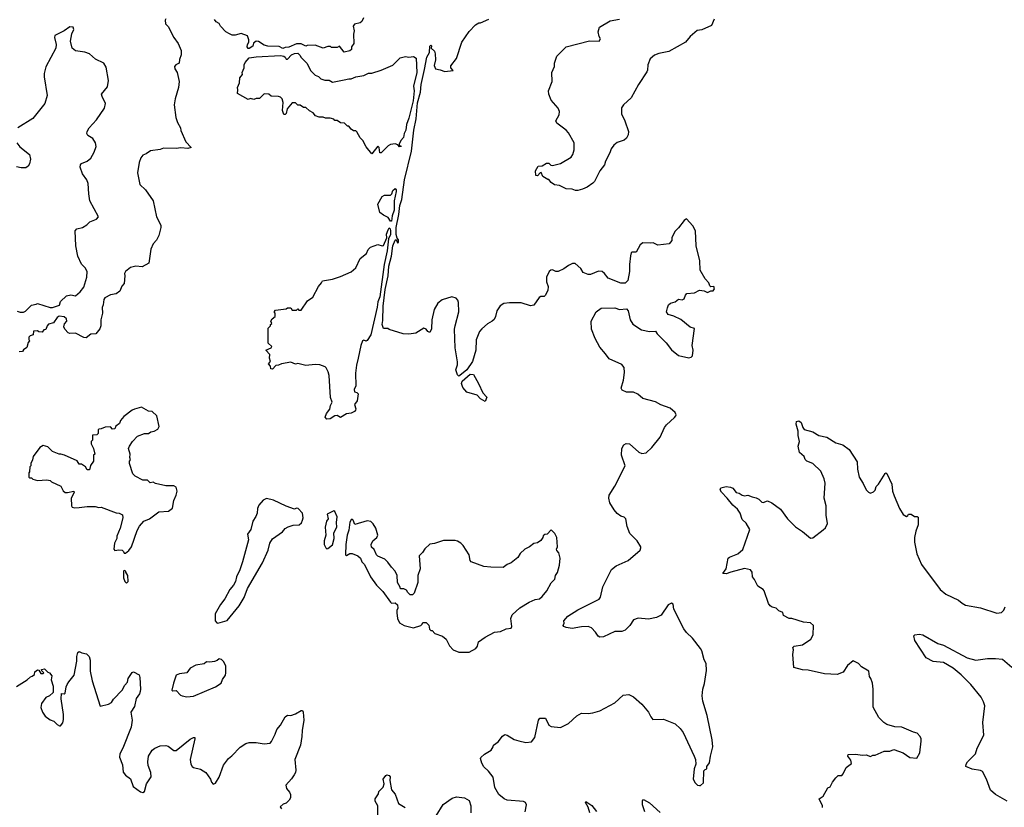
# Model space of a CAD drawing. Extents: x 2293139 to 2515392, y 824115 to 1006937.
# Tile 307 of 417: x 2405362 to 2413870, y 958843 to 965650. Entities that reach past the tile are written whole.
import ezdxf

# ---------------------------------------------------------------- set-up
doc = ezdxf.new("R2010")
doc.units = 0

msp = doc.modelspace()

# ---------------------------------------------------------------- linework, layer by layer
at = {"layer": '0CON10XD'}
for points in [[(2406625, 965657.5), (2406617.5, 965645), (2406622.5, 965615), (2406645, 965590), (2406693.3, 965495), (2406732.5, 965445), (2406757, 965383), (2406757.5, 965345), (2406743.3, 965305), (2406740, 965275), (2406710.9, 965259.1), (2406700, 965245), (2406702.5, 965225), (2406722, 965195), (2406740.8, 965115), (2406734.3, 965065), (2406704.3, 964965), (2406695.8, 964915), (2406710, 964805), (2406725, 964762.5), (2406750, 964715), (2406753.6, 964693.6), (2406796.7, 964595), (2406842.5, 964545), (2406815, 964536), (2406755, 964543.3), (2406715, 964536.7), (2406605, 964540), (2406575, 964527.5), (2406493, 964517), (2406455, 964490), (2406425, 964480), (2406407.5, 964455), (2406393, 964417), (2406379.5, 964325), (2406401.1, 964225), (2406448.2, 964178.2), (2406514.2, 964085), (2406543.3, 963945), (2406580.8, 963875), (2406582, 963855), (2406564.2, 963785), (2406544.2, 963745), (2406515, 963713.8), (2406494.5, 963665.5), (2406477.5, 963545), (2406420, 963515), (2406365, 963521.1), (2406320.4, 963509.6), (2406275.8, 963475), (2406267.5, 963455), (2406268.8, 963435), (2406265, 963370), (2406243.9, 963346.1), (2406227.5, 963305), (2406195, 963280), (2406145, 963271.2), (2406098.8, 963245), (2406087.8, 963232.2), (2406083.1, 963186.9), (2406073.9, 963163.9), (2406076.7, 963115), (2406062, 963055), (2406064, 963005), (2406055, 962977.5), (2406020, 962935), (2405975, 962933.3), (2405935, 962901.2), (2405915, 962902.5), (2405845, 962941.4), (2405795, 962939.2), (2405781.2, 962945), (2405752.5, 962975), (2405742.5, 962995), (2405749.3, 963020.7), (2405770, 963045), (2405766.7, 963065), (2405745, 963083.3), (2405703.6, 963086.4), (2405685, 963077.5), (2405655, 963030), (2405611.7, 963018.3), (2405600, 963005), (2405588.3, 962971.7), (2405571.7, 962968.3), (2405555, 962950), (2405528.3, 962951.7), (2405515, 962960), (2405481.7, 962958.3), (2405477.5, 962925), (2405451.7, 962918.3), (2405440, 962905), (2405440, 962885), (2405447.5, 962875), (2405435, 962860), (2405423.6, 962816.4), (2405393.3, 962796.7), (2405385, 962783.3), (2405358.3, 962778.3)], [(2408332.5, 965665), (2408317.5, 965635), (2408305, 965623.3), (2408255, 965610), (2408242.5, 965595), (2408252.5, 965555), (2408247.5, 965525), (2408250, 965445), (2408230, 965415), (2408228.3, 965391.7), (2408215, 965380), (2408165, 965370), (2408125, 965420), (2408105, 965410), (2408055, 965410), (2408047, 965417), (2408025, 965417.5), (2407985, 965402.5), (2407915, 965430), (2407845, 965427.5), (2407835, 965422.5), (2407795, 965442.5), (2407755, 965440), (2407687, 965413), (2407655, 965410), (2407635, 965400), (2407605, 965417.5), (2407505, 965422.5), (2407475, 965430), (2407425, 965462.5), (2407405, 965463.3), (2407382.9, 965447.1), (2407375, 965420), (2407345, 965400), (2407335, 965400), (2407326.7, 965415), (2407331.2, 965435), (2407342, 965455), (2407342, 965475), (2407330.7, 965510.7), (2407275, 965530), (2407225, 965516.7), (2407197, 965517), (2407175, 965526.7), (2407144.1, 965544.1), (2407097.5, 965595), (2407085, 965617.5), (2407060.7, 965630.7), (2407045, 965652.5)], [(2410105, 963526.7), (2410063.6, 963496.4), (2410015, 963472.5), (2409995, 963472.5), (2409965, 963486.7), (2409950, 963485), (2409937.5, 963475), (2409913.3, 963425), (2409913.3, 963385), (2409927.5, 963345), (2409925, 963310), (2409902.5, 963265), (2409895, 963257.5), (2409865, 963256.7), (2409851.2, 963248.8), (2409805, 963184), (2409775, 963177.5), (2409695, 963202.5), (2409595, 963203.3), (2409545, 963197.5), (2409512.3, 963177.7), (2409483.8, 963135), (2409474.1, 963085.9), (2409460.5, 963059.5), (2409445.8, 963044.2), (2409405, 963021.2), (2409355, 962978.8), (2409335.6, 962954.4), (2409307.3, 962882.7), (2409304.2, 962795), (2409275.5, 962694.5), (2409225.5, 962624.5), (2409165, 962573.8), (2409155, 962570), (2409145, 962580), (2409130, 962625), (2409143.8, 962666.2), (2409145.7, 962694.3), (2409124.4, 962815), (2409120, 962975), (2409125.6, 963005), (2409155.5, 963125), (2409154.2, 963205), (2409148, 963225), (2409133, 963243), (2409095, 963254.3), (2409011.4, 963228.6), (2408975, 963201.2), (2408944.5, 963145), (2408923.1, 963055), (2408920.9, 962979.1), (2408905, 962946.2), (2408887.5, 962955), (2408875, 962976), (2408855, 962984), (2408785, 962941.2), (2408725, 962931.2), (2408675, 962936.2), (2408555, 962972.5), (2408541.7, 962981.7), (2408505, 962980), (2408492.5, 963015), (2408498.9, 963051.1), (2408503.2, 963175), (2408520.6, 963319.4), (2408544.5, 963435), (2408550.7, 963519.3), (2408575.6, 963605), (2408586.9, 963695), (2408605, 963743.3), (2408615, 963750), (2408625, 963722.5), (2408635.6, 963725), (2408635, 963747.5), (2408622.5, 963762.5), (2408614.2, 963794.2), (2408615.7, 963855), (2408638.5, 963965), (2408647.3, 964045), (2408662.9, 964095), (2408686.7, 964265), (2408746.4, 964513.6), (2408767.8, 964695), (2408787.7, 964792.3), (2408798.6, 964931.4), (2408825.3, 965025), (2408831.5, 965088.5), (2408859.3, 965220.7), (2408880, 965325), (2408902.5, 965365), (2408905, 965420), (2408915, 965430), (2408920, 965425), (2408917.5, 965405), (2408945, 965377.5), (2408952, 965355), (2408955.8, 965304.2), (2408943.3, 965255), (2408954.2, 965225), (2408995, 965217.5), (2409035, 965201.9), (2409108.3, 965211.7), (2409087.5, 965235), (2409088.3, 965251.7), (2409137.5, 965315), (2409183.3, 965455), (2409245, 965547.5), (2409300, 965605), (2409328.3, 965621.7), (2409345, 965622.5), (2409415, 965653.3)], [(2410885, 965357.3), (2410846.7, 965343.3), (2410809.1, 965310.9), (2410790.8, 965260.8), (2410787.8, 965215), (2410781.1, 965198.9), (2410709.1, 965090.9), (2410645, 964973.8), (2410580, 964915), (2410562.3, 964887.7), (2410562, 964835), (2410591.4, 964775), (2410622.5, 964685), (2410619.2, 964655), (2410606, 964625), (2410585, 964609.2), (2410525, 964588), (2410495.7, 964564.3), (2410474, 964535), (2410461.2, 964498.8), (2410422.3, 964427.7), (2410413.8, 964395), (2410373.8, 964345), (2410328.3, 964251.7), (2410313.9, 964236.1), (2410265, 964204), (2410225, 964186.7), (2410185, 964173.3), (2410165, 964173.3), (2410135, 964186), (2410085, 964189.2), (2410025, 964216.7), (2409983.9, 964223.9), (2409955, 964242.5), (2409935, 964270), (2409925, 964270), (2409883.6, 964293.6), (2409868.3, 964328.3), (2409860, 964325), (2409835, 964300), (2409823, 964303), (2409820, 964345), (2409842.5, 964385), (2409875, 964386.7), (2409915, 964410), (2409935, 964410), (2409951.7, 964391.7), (2409965, 964388.8), (2410035, 964406), (2410127.7, 964462.3), (2410141.2, 964485), (2410152.5, 964525), (2410152.9, 964585), (2410105, 964672), (2410085, 964695.7), (2410004.5, 964754.5), (2409993.3, 964775), (2410022.9, 964827.1), (2410025.7, 964855.7), (2410014.2, 964885), (2409955.5, 964955), (2409933.3, 965005), (2409931.9, 965035), (2409963.1, 965115), (2409960.8, 965195), (2409982, 965245), (2409984.4, 965275), (2410003.5, 965335), (2410085, 965415.6), (2410285, 965467.5), (2410370, 965465), (2410380, 965485), (2410370, 965505), (2410360, 965545), (2410372.5, 965585), (2410465, 965640), (2410545.7, 965654.3)], [(2411363.3, 965655), (2411339.3, 965600.7), (2411255, 965562.5), (2411215, 965557.5), (2411155, 965504), (2411113.8, 965455), (2410970.8, 965375), (2410885, 965357.3)], [(2405341.2, 963131.2), (2405365, 963122.5), (2405395, 963122.5), (2405411.7, 963131.7), (2405465, 963183.3), (2405505, 963190), (2405515, 963197.5), (2405625, 963163.8), (2405645, 963164), (2405705, 963182.5), (2405713.3, 963215), (2405765, 963263.8), (2405805, 963273.3), (2405845, 963263.3), (2405885, 963296.7), (2405915, 963337.5), (2405941.9, 963425), (2405944.4, 963474.4), (2405927.5, 963505), (2405895, 963537.5), (2405864.6, 963605), (2405847.1, 963695), (2405840, 963825), (2405855, 963841.2), (2405905.4, 963854.6), (2405942.3, 963877.7), (2405967.8, 963902.2), (2406026.7, 963925), (2406043.3, 963945), (2405968.1, 964085), (2405958, 964145), (2405954.6, 964235), (2405942.1, 964265), (2405905, 964316.7), (2405885.6, 964375), (2405887.1, 964395), (2405895, 964407.1), (2405945, 964428.5), (2405975, 964454.4), (2406005.5, 964505), (2406021.1, 964555), (2406016.7, 964585), (2405995, 964624), (2405949.2, 964649.2), (2405942.5, 964665), (2405944.4, 964685), (2405963.1, 964715), (2406026.3, 964783.6), (2406094, 964886), (2406102.2, 964925), (2406072.9, 964985), (2406069.4, 965005), (2406119.5, 965070.5), (2406129.6, 965125), (2406109.7, 965239.7), (2406088, 965275), (2406017.6, 965307.6), (2405963.8, 965355), (2405925, 965369.5), (2405845, 965379.4), (2405815.6, 965405), (2405801.2, 965465), (2405812.2, 965527.8), (2405830, 965565), (2405825, 965586.7), (2405795, 965588.8), (2405747.2, 965552.8), (2405665, 965513.3), (2405661.9, 965495), (2405675.6, 965435), (2405673.3, 965405), (2405587.7, 965242.3), (2405572.9, 965185), (2405572.9, 965155), (2405598, 964995), (2405579.2, 964925), (2405476.2, 964795), (2405346.7, 964715)], [(2408405, 964490), (2408355, 964550), (2408327, 964607), (2408305, 964630), (2408275, 964680), (2408265, 964690), (2408245, 964690), (2408225, 964702.5), (2408205, 964730), (2408195, 964730), (2408167, 964757), (2408135, 964760), (2408105, 964780), (2408085, 964780), (2408075, 964790), (2408045, 964797.5), (2408005, 964797.5), (2407985, 964807.5), (2407948.3, 964808.3), (2407918.3, 964818.3), (2407896.4, 964846.4), (2407865, 964862.5), (2407835, 964890), (2407815, 964892.5), (2407785, 964910), (2407765, 964910), (2407745, 964930), (2407715, 964930), (2407671.7, 964878.3), (2407665, 964840), (2407655, 964830), (2407645, 964830), (2407633.3, 964865), (2407637.5, 964935), (2407630, 964965), (2407615, 964980), (2407597, 964987), (2407535, 964990), (2407515, 965007.5), (2407475, 965010), (2407435, 964970), (2407405, 964970), (2407385, 964960), (2407355, 964970), (2407335, 964960), (2407243, 965013), (2407247.5, 965045), (2407243.8, 965065), (2407260, 965105), (2407262.5, 965147.5), (2407287.5, 965175), (2407283.3, 965195), (2407300, 965235), (2407300.7, 965259.3), (2407309.3, 965280.7), (2407345, 965320), (2407405, 965330), (2407615, 965341.2), (2407643.6, 965333.6), (2407656.7, 965326.7), (2407665, 965310), (2407675, 965310), (2407710, 965345), (2407735, 965357.5), (2407765, 965360), (2407785, 965340), (2407790, 965325), (2407845, 965270), (2407875, 965210), (2407915, 965170), (2407945, 965160), (2407965, 965140), (2407998.3, 965128.3), (2408035, 965127.5), (2408065, 965110), (2408165, 965130), (2408205, 965140), (2408225, 965137.5), (2408265, 965157.5), (2408335, 965167.5), (2408375, 965187.5), (2408405, 965187.5), (2408486.4, 965213.6), (2408585, 965257.5), (2408650.7, 965319.3), (2408695, 965332.5), (2408725, 965327.5), (2408765, 965332.5), (2408787.5, 965317.5), (2408793.2, 965195), (2408764.3, 965075), (2408770.9, 965035), (2408761, 964949), (2408725, 964800), (2408703.9, 964743.9), (2408698.6, 964695), (2408683.8, 964665), (2408677.7, 964632.3), (2408653.9, 964606.1), (2408640, 964575), (2408640, 964560), (2408655, 964560), (2408657, 964553), (2408645, 964550), (2408628.3, 964568.3), (2408605, 964577.5), (2408565, 964570), (2408545, 964560), (2408485, 964500), (2408475, 964500), (2408466.7, 964545), (2408455, 964557.5), (2408405, 964490)], [(2405335.6, 964585.6), (2405362.4, 964552.4), (2405446.2, 964485), (2405456, 964445), (2405446.2, 964405), (2405435, 964383.3), (2405415, 964370), (2405375, 964368.6), (2405335, 964378.6)], [(2408575, 963910), (2408565, 963910), (2408545, 963941.2), (2408505, 963960), (2408475, 963982.5), (2408457.5, 964055), (2408495, 964123.3), (2408515, 964133.8), (2408565, 964132.5), (2408576.1, 964143.9), (2408586.4, 964173.6), (2408605, 964190), (2408615, 964180), (2408615.8, 964165), (2408598.6, 964085), (2408597.2, 964002.8), (2408580, 963955), (2408575, 963910)], [(2409730, 958805), (2409740, 958865), (2409733.6, 958883.6), (2409715, 958893.3), (2409573.6, 958903.6), (2409547, 958917), (2409502.5, 958955), (2409467.5, 959015), (2409453.3, 959103.3), (2409414, 959155), (2409373.4, 959193.4), (2409356.2, 959225), (2409343.8, 959265), (2409346.4, 959273.6), (2409377, 959303), (2409435, 959337.5), (2409452.5, 959365), (2409455, 959380), (2409495, 959407.5), (2409532.3, 959457.7), (2409555, 959472.5), (2409575, 959466.7), (2409635, 959430), (2409675, 959417.5), (2409736.4, 959403.6), (2409785, 959407.5), (2409812.3, 959447.7), (2409844.5, 959595.5), (2409855, 959613.3), (2409905, 959612.5), (2409935, 959552.5), (2409955, 959542.5), (2410035, 959532.5), (2410103.6, 959566.4), (2410176.1, 959633.9), (2410215, 959656.7), (2410275, 959653.8), (2410315, 959658.8), (2410375, 959678), (2410504.4, 959745.6), (2410576.6, 959813.4), (2410625, 959817.8), (2410665, 959797.1), (2410736.7, 959735), (2410796.2, 959665), (2410814.3, 959624.3), (2410832.7, 959602.7), (2410925, 959604.2), (2411025, 959564.2), (2411069.2, 959525), (2411095, 959490), (2411191.2, 959285), (2411201.2, 959255), (2411203.3, 959215), (2411190, 959175), (2411180, 959085), (2411197.5, 959055), (2411220, 959035), (2411235, 959030), (2411245, 959030), (2411270, 959055), (2411273, 959157), (2411285, 959170), (2411300, 959175), (2411300, 959195), (2411321.7, 959228.3), (2411330, 959285), (2411352.5, 959365), (2411346.7, 959425), (2411303, 959637), (2411265, 959760), (2411260, 959805), (2411263.8, 959865), (2411278.3, 959911.7), (2411296.4, 960026.4), (2411293.8, 960085), (2411276.1, 960116.1), (2411256.7, 960195), (2411245.8, 960215.8), (2411176.7, 960305), (2411123.3, 960355), (2411101.2, 960385), (2411013.8, 960555), (2411009.3, 960599.3), (2410995, 960606.7), (2410965, 960593.3), (2410905, 960502.5), (2410865, 960482.5), (2410795, 960468.8), (2410705, 960476.7), (2410665, 960463.3), (2410633.3, 960415), (2410592.5, 960375), (2410565, 960362.5), (2410505, 960363.8), (2410405, 960317.5), (2410375, 960314), (2410361.7, 960321.7), (2410337.3, 960357.3), (2410302.7, 960392.7), (2410275, 960405.6), (2410215, 960403.5), (2410135, 960388.8), (2410085, 960395.8), (2410063.3, 960405), (2410057.5, 960415), (2410066.7, 960435), (2410063.3, 960455), (2410098.8, 960495), (2410185, 960550), (2410368.9, 960641.1), (2410381.3, 960658.7), (2410400.3, 960749.7), (2410475, 960897.5), (2410515, 960930), (2410620.8, 960975), (2410722.5, 961065), (2410730, 961085), (2410730, 961095), (2410696.1, 961146.1), (2410635, 961210), (2410610.7, 961270.7), (2410600, 961335), (2410585, 961350), (2410555, 961360), (2410523.6, 961383.6), (2410497.5, 961415), (2410462.5, 961475), (2410453.3, 961515), (2410455, 961540), (2410505, 961618.8), (2410593.3, 961795), (2410562, 961885), (2410565.9, 961944.1), (2410582.5, 961975), (2410603.6, 961986.4), (2410630, 961985), (2410711.7, 961911.7), (2410738.3, 961901.7), (2410775, 961906.7), (2410825, 961954), (2410895, 962041.2), (2410933.8, 962125), (2410951.2, 962148.8), (2411019.5, 962210.5), (2411032.5, 962225), (2411033.3, 962235), (2411026.7, 962255), (2410983, 962293), (2410901.2, 962321.2), (2410855, 962346.2), (2410747.5, 962375), (2410704.1, 962414.1), (2410665, 962432), (2410605, 962431.2), (2410568, 962448), (2410558.8, 962465), (2410580, 962535), (2410588, 962602), (2410583.8, 962645), (2410565, 962670), (2410455, 962720), (2410422.7, 962762.7), (2410375, 962820), (2410333.8, 962895), (2410304, 962975), (2410298.8, 963045), (2410344.2, 963125.8), (2410385, 963157.5), (2410505, 963158.8), (2410545, 963146.7), (2410605, 963150), (2410620, 963135), (2410636.2, 963055), (2410658.8, 963018.8), (2410735, 962970), (2410804.3, 962954.3), (2410855, 962956.7), (2410868.8, 962935), (2410947.9, 962857.9), (2410995, 962796), (2411055, 962747.5), (2411145, 962726.7), (2411165, 962733.3), (2411176, 962745), (2411182.5, 962795), (2411174, 962835), (2411191.7, 962981.7), (2411155, 962992.5), (2411075, 963060), (2411015, 963087.5), (2410965, 963102.5), (2410950, 963125), (2410958.3, 963158.3), (2410966.7, 963185), (2410985, 963201.2), (2411025, 963211.2), (2411055, 963233.3), (2411085, 963230), (2411103, 963237), (2411115, 963270), (2411127.5, 963282.5), (2411191.7, 963288.3), (2411235, 963312.5), (2411277, 963307), (2411306.4, 963293.6), (2411333, 963307), (2411355, 963307.5), (2411366.4, 963323.6), (2411360, 963345), (2411335, 963342.5), (2411325, 963350), (2411317.5, 963375), (2411285, 963410), (2411242.5, 963485), (2411240, 963565), (2411206.7, 963695), (2411200, 963825), (2411178.3, 963868.3), (2411125, 963927.5), (2411102.5, 963915), (2411055, 963850), (2411021.7, 963818.3), (2410997.5, 963765), (2410997, 963743), (2410975, 963712.5), (2410875, 963702.5), (2410835, 963722.5), (2410815, 963717.5), (2410745, 963722.5), (2410722.5, 963705), (2410689.3, 963640.7), (2410655, 963640), (2410646.1, 963633.9), (2410638.3, 963608.3), (2410630, 963535), (2410631.2, 963475), (2410617.5, 963395), (2410595, 963372.5), (2410555, 963373.3), (2410446.4, 963416.4), (2410415, 963457.5), (2410395, 963472.5), (2410363.6, 963476.4), (2410295, 963447.5), (2410275, 963447.5), (2410230, 963465), (2410210, 963500), (2410161.7, 963541.7), (2410138.3, 963541.7), (2410105, 963526.7)], [(2408015, 962197.5), (2408000, 962215), (2408013.9, 962246.1), (2408042.5, 962285), (2408047.5, 962315), (2408062.5, 962345), (2408047.5, 962385), (2408036.1, 962576.1), (2408028, 962608), (2408010.7, 962640.7), (2408000.7, 962650.7), (2407955, 962667.5), (2407915, 962670), (2407835, 962662.5), (2407765, 962677.5), (2407745, 962672.5), (2407705, 962690), (2407623, 962677), (2407597, 962663), (2407575, 962660), (2407545, 962630), (2407531.7, 962631.7), (2407530, 962655), (2407512.5, 962675), (2407530, 962695), (2407520, 962725), (2407522.5, 962755), (2407490, 962795), (2407536.1, 962813.9), (2407540, 962825), (2407510, 962855), (2407510, 962985), (2407530, 963005), (2407530, 963015), (2407540, 963025), (2407532.5, 963045), (2407542.5, 963065), (2407570, 963085), (2407570, 963115), (2407560, 963125), (2407571.7, 963138.3), (2407665, 963150), (2407675, 963160), (2407705, 963160), (2407715, 963140), (2407755, 963140), (2407765, 963150), (2407775, 963140), (2407795, 963140), (2407848.8, 963221.2), (2407895, 963251.2), (2407943.3, 963345), (2407970, 963375), (2407977, 963393), (2408065, 963406.9), (2408135, 963431.1), (2408225, 963470.6), (2408267.5, 963505), (2408304.2, 963585.8), (2408359.3, 963630.7), (2408373.3, 963665), (2408392.5, 963685), (2408455, 963706.7), (2408494.4, 963694.4), (2408505, 963698), (2408532.9, 963765), (2408532.7, 963795), (2408545, 963833.8), (2408555, 963852.5), (2408563.6, 963843.6), (2408566.5, 963825), (2408565.4, 963794.6), (2408550, 963755), (2408538, 963652), (2408512.1, 963535), (2408472.6, 963255), (2408455, 963211.2), (2408450, 963165), (2408395.8, 962925), (2408363.6, 962876.4), (2408355, 962872.5), (2408335, 962880), (2408324, 962875), (2408309.2, 962835), (2408285.7, 962724.3), (2408270.8, 962665), (2408262.5, 962595), (2408266, 962485), (2408252.5, 962455), (2408253.6, 962433.6), (2408275, 962427.5), (2408285.8, 962415), (2408277.1, 962355), (2408256.2, 962325), (2408265.5, 962285.5), (2408262, 962275), (2408255, 962263.8), (2408225, 962248.8), (2408185, 962242.5), (2408135, 962212.5), (2408105, 962230), (2408085, 962227.5), (2408045, 962200), (2408015, 962197.5)], [(2409385, 962350), (2409345, 962373.3), (2409315, 962406.2), (2409225, 962430), (2409191.7, 962471.7), (2409180.8, 962505), (2409184.2, 962525), (2409255, 962585.8), (2409283, 962583), (2409327.5, 962505), (2409363.9, 962423.9), (2409397, 962387), (2409385, 962350)], [(2406275, 961040), (2406305, 961062.5), (2406327, 961093), (2406375.5, 961235), (2406396.6, 961273.4), (2406433.1, 961315), (2406482.8, 961337.2), (2406565, 961395.8), (2406646.4, 961403.6), (2406683, 961427), (2406693.3, 961495), (2406715, 961540), (2406722.5, 961575), (2406715, 961610), (2406695, 961622.5), (2406625, 961621.2), (2406535, 961642.5), (2406515, 961652.5), (2406488.3, 961648.3), (2406465, 961670), (2406425, 961670), (2406360, 961705), (2406340, 961725), (2406310, 961815), (2406310, 961835), (2406320, 961845), (2406312.5, 961865), (2406315.9, 961895.9), (2406303.3, 961945), (2406310, 961965), (2406336.1, 962003.9), (2406379.3, 962050.7), (2406440, 962075), (2406475, 962072.5), (2406495, 962087.5), (2406525, 962092.5), (2406555, 962110), (2406566.7, 962135), (2406546.7, 962225), (2406505, 962262.5), (2406475, 962267.5), (2406415, 962302.5), (2406353, 962283), (2406333.9, 962276.1), (2406260.3, 962219.7), (2406233.3, 962185), (2406225, 962160), (2406192.9, 962137.1), (2406185, 962113.8), (2406165, 962110), (2406145, 962130), (2406100.7, 962129.3), (2406065, 962112.5), (2406045, 962110), (2406040, 962105), (2406040, 962075), (2406028.3, 962061.7), (2405991.7, 962058.3), (2405990, 962015), (2405980, 962005), (2405980, 961985), (2406000, 961945), (2406010, 961895), (2406000, 961885), (2406000, 961835), (2405973, 961797), (2405965, 961760), (2405945, 961760), (2405930, 961785), (2405895, 961810), (2405875, 961810), (2405858.3, 961838.3), (2405750, 961885), (2405716.4, 961896.4), (2405703.6, 961893.6), (2405645, 961917.5), (2405605, 961957.5), (2405565, 961970), (2405537, 961953), (2405477.5, 961875), (2405472.5, 961845), (2405457.5, 961815), (2405457, 961793), (2405450, 961785), (2405447, 961743), (2405440, 961735), (2405440, 961695), (2405445, 961690), (2405465, 961690), (2405475, 961680), (2405515, 961667.5), (2405595, 961673.8), (2405625, 961666.7), (2405637.5, 961655), (2405717.3, 961617.3), (2405738.3, 961578.3), (2405755, 961564.2), (2405775, 961562.5), (2405830, 961575), (2405833.3, 961565), (2405807.5, 961515), (2405809.3, 961449.3), (2405816.4, 961436.4), (2405835, 961431.2), (2405875, 961433.3), (2405945, 961443.3), (2406013, 961443), (2406045, 961433.3), (2406066.4, 961436.4), (2406195, 961387.5), (2406220, 961385), (2406249.3, 961369.3), (2406253.3, 961345), (2406231.2, 961255), (2406202.5, 961185), (2406202.5, 961165), (2406180, 961125), (2406174.3, 961075), (2406185, 961062), (2406218.3, 961068.3), (2406246.2, 961066.2), (2406260, 961055), (2406265, 961040), (2406275, 961040)], [(2411505.4, 960874.6), (2411465, 960860), (2411437.5, 960865), (2411466.2, 960905), (2411483.3, 960995), (2411494.1, 961005.9), (2411567, 961033), (2411610.3, 961069.7), (2411671.2, 961245), (2411639.3, 961299.3), (2411605, 961330), (2411587.1, 961385), (2411565, 961418.8), (2411523.4, 961453.4), (2411475.6, 961515.6), (2411425, 961566.7), (2411413.3, 961586.7), (2411420, 961605), (2411465, 961616.7), (2411505, 961610), (2411525, 961602.5), (2411553.9, 961563.9), (2411577.7, 961557.7), (2411605, 961541.2), (2411625, 961536), (2411655, 961540), (2411690, 961525), (2411725, 961518.8), (2411747.3, 961507.3), (2411775, 961480), (2411785, 961477.5), (2411825, 961492.5), (2411860, 961475), (2411935, 961420), (2411997, 961337), (2412066.1, 961266.1), (2412127.3, 961227.3), (2412195, 961170), (2412215, 961172.5), (2412305, 961240), (2412325, 961257.5), (2412343.3, 961295), (2412331.7, 961368.3), (2412329.5, 961449.5), (2412313.8, 961515), (2412321.2, 961645), (2412312.3, 961682.3), (2412285, 961747.5), (2412215, 961813.3), (2412162.5, 961835), (2412149.3, 961849.3), (2412140, 961875), (2412100.5, 961910.5), (2412088.8, 961965), (2412100, 962005), (2412087.5, 962055), (2412090, 962095), (2412070, 962155), (2412075, 962177.5), (2412095, 962182.5), (2412115, 962170), (2412127.5, 962125), (2412139.3, 962109.3), (2412215, 962087.5), (2412266.1, 962056.1), (2412335, 962043.3), (2412415, 961994), (2412475, 961976.2), (2412530, 961935), (2412599.5, 961829.5), (2412601.2, 961765), (2412616, 961695), (2412651.2, 961641.2), (2412675, 961587.5), (2412695, 961567.5), (2412715, 961557.5), (2412739.3, 961570.7), (2412752.5, 961585), (2412763.9, 961616.1), (2412783.3, 961636.7), (2412841.7, 961728.3), (2412845, 961732.5), (2412855, 961727.5), (2412896.7, 961635), (2412903.3, 961575), (2412916.7, 961535), (2412963.8, 961425), (2412995, 961372.5), (2413025, 961357.5), (2413036.4, 961363.6), (2413043.3, 961376.7), (2413065, 961377.5), (2413095, 961357.5), (2413117, 961357), (2413125, 961350), (2413126.2, 961285), (2413105, 961230), (2413094.2, 961175), (2413094.4, 961134.4), (2413114.2, 961035), (2413155, 960942.5), (2413315.6, 960725.6), (2413365, 960684.3), (2413474.4, 960634.4), (2413505, 960606.2), (2413535, 960588.8), (2413665, 960566), (2413805, 960520), (2413845, 960527.5), (2413865, 960547.5), (2413876.2, 960575)], [(2407075, 960434.3), (2407155, 960457.5), (2407258.8, 960585), (2407302, 960655), (2407330, 960735), (2407461.2, 960955), (2407507.5, 961065), (2407524.5, 961125.5), (2407545.7, 961164.3), (2407632.5, 961225), (2407655, 961252.5), (2407682.3, 961267.7), (2407725, 961281.2), (2407777.5, 961285), (2407797.1, 961302.9), (2407805.8, 961324.2), (2407811.2, 961345), (2407806, 961385), (2407768.8, 961425), (2407755, 961427.5), (2407735, 961420.8), (2407665, 961445.7), (2407555, 961497.5), (2407495, 961510.8), (2407465, 961497.5), (2407428.2, 961455), (2407417.8, 961425), (2407414.3, 961385), (2407400.8, 961355), (2407375.7, 961315), (2407358.8, 961245), (2407328.9, 961205), (2407338, 961155), (2407287.6, 960965), (2407265.2, 960894.8), (2407234.7, 960835), (2407225.5, 960794.5), (2407207.8, 960762.2), (2407176.5, 960725), (2407134.2, 960645.8), (2407096.5, 960595), (2407050, 960515), (2407052.2, 960455), (2407065, 960437.5), (2407075, 960434.3)], [(2408015, 961077.5), (2408025, 961078.8), (2408065, 961111.4), (2408080.4, 961165), (2408075.3, 961215), (2408101.5, 961265), (2408098.5, 961305), (2408104.8, 961354.8), (2408085, 961400), (2408075, 961406), (2408020, 961375), (2408027, 961337), (2408014, 961316), (2408002.5, 961265), (2408006.7, 961195), (2407993.8, 961145), (2407993.8, 961115), (2408006.1, 961086.1), (2408015, 961077.5)], [(2409245, 960183.3), (2409302.5, 960215), (2409316.7, 960235), (2409325, 960272.5), (2409385, 960313.3), (2409465, 960356.7), (2409515, 960362.5), (2409565, 960386.7), (2409608.8, 960391.2), (2409613.3, 960405), (2409606.2, 960475), (2409618, 960505), (2409683.9, 960566.1), (2409763.4, 960616.6), (2409815, 960640), (2409853.9, 960646.1), (2409876.7, 960665), (2409916.7, 960715), (2409955, 960782.5), (2409986.7, 960815), (2409991.2, 960845), (2410007.7, 960872.3), (2410026.7, 960935), (2410032.5, 960995), (2410021.7, 961041.7), (2410003, 961063), (2410000, 961075), (2410007.5, 961095), (2410002.5, 961175), (2409985, 961210), (2409955, 961240), (2409920, 961205), (2409898.3, 961201.7), (2409885, 961190), (2409882.5, 961175), (2409865, 961147.5), (2409835, 961130), (2409805, 961123.3), (2409766.1, 961093.9), (2409727.5, 961075), (2409685, 961037.5), (2409665, 961002.5), (2409610, 960955), (2409575, 960942.5), (2409540, 960915), (2409432.2, 960917.8), (2409373.7, 960923.7), (2409263.8, 960965), (2409254.3, 960975), (2409244.2, 961024.2), (2409193.8, 961105), (2409175, 961126.7), (2409143.9, 961143.9), (2409125, 961150), (2409025, 961150), (2408945, 961123.3), (2408905, 961116.7), (2408862.3, 961077.7), (2408842.5, 961045), (2408813.3, 961015), (2408822.5, 960905), (2408802.5, 960845), (2408802.5, 960785), (2408770, 960695), (2408755, 960680), (2408735, 960680), (2408715, 960700), (2408705, 960720), (2408681.7, 960731.7), (2408651.7, 960731.7), (2408650, 960745), (2408626.2, 960785), (2408623.8, 960845), (2408607.5, 960885), (2408575, 960917.5), (2408543, 960963), (2408516.4, 960986.4), (2408455, 961012.5), (2408443.6, 961023.6), (2408425, 961070), (2408401.7, 961091.7), (2408400, 961115), (2408412.5, 961145), (2408447.5, 961175), (2408457.5, 961195), (2408440, 961255), (2408415, 961292.5), (2408395, 961312.5), (2408365, 961317.5), (2408258.3, 961288.3), (2408244.4, 961324.4), (2408235, 961332.5), (2408225, 961326.7), (2408215, 961306), (2408205, 961239.2), (2408190.8, 961195), (2408179.1, 961115), (2408176.2, 961026.2), (2408185, 961020), (2408215, 961037.5), (2408235, 961037.5), (2408285, 961017.5), (2408306.4, 960996.4), (2408317.5, 960965), (2408340.7, 960940.7), (2408393.9, 960833.9), (2408445, 960762.5), (2408498.8, 960708.8), (2408565, 960616.7), (2408575, 960607.5), (2408605, 960610), (2408625, 960592.5), (2408630, 960565), (2408620, 960545), (2408619.2, 960525), (2408627.5, 960475), (2408645, 960437.5), (2408685, 960413.8), (2408765, 960393.8), (2408827, 960413), (2408840, 960425), (2408845, 960440), (2408875, 960440), (2408897, 960417), (2408901.7, 960381.7), (2408915, 960370), (2408925, 960370), (2408950, 960345), (2409015, 960321.2), (2409045.9, 960295.9), (2409075, 960237.5), (2409107.5, 960205), (2409155, 960183.3), (2409245, 960183.3)], [(2406285, 960780), (2406300, 960795), (2406297.5, 960845), (2406280, 960875), (2406280, 960885), (2406265, 960890), (2406260, 960885), (2406260, 960825), (2406270, 960795), (2406285, 960780)], [(2412298.3, 958841.7), (2412300, 958855), (2412270, 958915), (2412305, 958940), (2412345, 959010), (2412365, 959020), (2412385, 959060), (2412413.6, 959096.4), (2412435, 959117.5), (2412465, 959117.5), (2412477.7, 959132.3), (2412502.1, 959187.9), (2412548.3, 959221.7), (2412545, 959250), (2412517.5, 959285), (2412521.7, 959298.3), (2412585, 959302.5), (2412645, 959292.5), (2412675, 959297.5), (2412715, 959282.5), (2412735, 959292.5), (2412755, 959292.5), (2412833, 959327), (2412881.7, 959328.3), (2412915, 959342.5), (2412995, 959312.5), (2413053, 959273), (2413115, 959267.5), (2413140, 959315), (2413152.5, 959415), (2413150, 959435), (2413142.5, 959455), (2413117.5, 959485), (2413085, 959492.5), (2412985, 959536.7), (2412925, 959537.5), (2412855, 959557.5), (2412827.5, 959575), (2412785, 959620), (2412737, 959707), (2412736.7, 959865), (2412730, 959915), (2412716.7, 959955), (2412703.9, 959973.9), (2412698.3, 960018.3), (2412637, 960057), (2412610, 960085), (2412565, 960107.5), (2412515, 960067.5), (2412478.8, 960011.2), (2412425, 959992), (2412315, 959996.9), (2412175, 960028.8), (2412125, 960030), (2412050.7, 960050.7), (2412043.3, 960165), (2412047.5, 960205), (2412042.5, 960225), (2412055, 960236.7), (2412125, 960247.5), (2412198, 960295), (2412218.8, 960335), (2412220, 960415), (2412196.4, 960436.4), (2412135, 960443.3), (2412035, 960473.3), (2412010, 960475), (2411960.7, 960500.7), (2411955, 960527.5), (2411921.7, 960541.7), (2411897.5, 960565), (2411865, 960573.3), (2411846.7, 960585), (2411832, 960605), (2411794, 960714), (2411786, 960726), (2411741.2, 960755), (2411712.5, 960812.5), (2411693.8, 960835), (2411690, 960875), (2411676.7, 960896.7), (2411625, 960905.7), (2411505.4, 960874.6)], [(2413895, 958895.8), (2413795, 958952.2), (2413751.5, 958991.5), (2413715.3, 959085.3), (2413681.7, 959151.7), (2413665, 959160.8), (2413593, 959173), (2413536.7, 959195), (2413540, 959215), (2413552.9, 959235), (2413620.6, 959305), (2413634.5, 959355.5), (2413692, 959465), (2413683.5, 959575), (2413700.3, 959720.3), (2413690.6, 959755), (2413668.6, 959795), (2413582, 959905), (2413497.4, 959987.4), (2413426.7, 960045), (2413345.8, 960095.8), (2413255, 960102), (2413195, 960136), (2413096.2, 960285), (2413087.5, 960325), (2413096.4, 960333.6), (2413135, 960340), (2413165, 960333.8), (2413295, 960258), (2413343.6, 960243.6), (2413547.5, 960135), (2413625, 960113.8), (2413725, 960130), (2413795, 960130), (2413855, 960121.9), (2413934, 960055)], [(2405773.3, 959905), (2405785, 959927.5), (2405833.8, 959985), (2405856, 960105), (2405856.7, 960145), (2405865, 960180), (2405875, 960190), (2405898.3, 960178.3), (2405939.5, 960169.5), (2405963.3, 960145), (2405971.2, 960115), (2405970.5, 960020.5), (2405986.7, 959935), (2406058.3, 959718.3), (2406130, 959735), (2406155, 959747.5), (2406172.3, 959777.7), (2406248.6, 959855), (2406270.8, 959899.2), (2406292.9, 959925), (2406298.6, 959955), (2406335, 960007.5), (2406345, 960012.5), (2406395, 959987.5), (2406401.2, 959965), (2406406, 959865), (2406402, 959845), (2406395.9, 959824.1), (2406367, 959783), (2406354, 959715), (2406322, 959665), (2406332.5, 959595), (2406326.2, 959535), (2406254, 959355), (2406226, 959305), (2406223.8, 959275), (2406249.1, 959209.1), (2406255, 959146.7), (2406275, 959120), (2406318.8, 959088.8), (2406342.1, 959022.1), (2406405, 958976.2), (2406425, 958972), (2406440.5, 958979.5), (2406458.5, 959045), (2406498.5, 959105), (2406496, 959145), (2406472.9, 959202.9), (2406469.7, 959235), (2406473.9, 959285), (2406505, 959336.9), (2406529.2, 959355), (2406575, 959374.5), (2406625, 959377.8), (2406645, 959370.6), (2406695, 959334.2), (2406715, 959334.3), (2406835, 959432.9), (2406865, 959447.1), (2406876, 959446), (2406876, 959436), (2406835.5, 959255), (2406840.9, 959215), (2406852.5, 959195), (2406865, 959187.1), (2406925, 959171.4), (2406968.8, 959145), (2407010, 959085), (2407018.8, 959058.8), (2407034.2, 959044.2), (2407055, 959050.8), (2407085, 959104.3), (2407121.7, 959208.3), (2407166.7, 959265), (2407195, 959286.7), (2407267.5, 959362.5), (2407315, 959394.8), (2407345, 959403), (2407405, 959401.9), (2407475, 959391.1), (2407525, 959398.1), (2407537.9, 959412.1), (2407570.4, 959475), (2407584.6, 959515.4), (2407616.6, 959553.4), (2407655, 959623.8), (2407675, 959638.8), (2407705, 959636.2), (2407745, 959650), (2407795, 959680), (2407805, 959680), (2407810, 959665), (2407817.3, 959595), (2407801.9, 959508.1), (2407800.8, 959455), (2407789.3, 959380.7), (2407738, 959255), (2407748.2, 959165), (2407745.3, 959144.7), (2407734, 959125), (2407710.5, 959089.5), (2407660, 959035), (2407667.5, 959005), (2407694.1, 958974.1), (2407702, 958955), (2407702, 958925), (2407691.2, 958905), (2407665, 958880), (2407639.3, 958870.7), (2407611.7, 958848.3), (2407625, 958830)], [(2406805, 959798), (2406865, 959804.2), (2407055, 959883.8), (2407102.5, 959915), (2407113.9, 959946.1), (2407140, 959985), (2407143.3, 960005), (2407141.7, 960061.7), (2407125, 960100), (2407105, 960120), (2407085, 960127.5), (2407068.3, 960111.7), (2407046.4, 960103.6), (2407005, 960096.7), (2406975, 960100), (2406955, 960083.8), (2406885, 960071.1), (2406835.4, 960044.6), (2406805, 960004), (2406743.4, 959996.6), (2406715, 959986), (2406689.4, 959915), (2406677.5, 959855), (2406685, 959850), (2406715, 959853.3), (2406752.5, 959812.5), (2406765, 959806.2), (2406805, 959798)], [(2405335, 959886.2), (2405426.1, 959943.9), (2405455, 959970), (2405470, 959975), (2405488.3, 959991.7), (2405492.5, 960015), (2405515, 960030), (2405528.3, 960028.3), (2405545, 960000), (2405565, 960000), (2405570, 960005), (2405551.7, 960021.7), (2405550, 960035), (2405575, 960040), (2405605, 960010), (2405620, 960005), (2405639.3, 959979.3), (2405633.3, 959945), (2405650.7, 959890.7), (2405650, 959835), (2405620, 959805), (2405587, 959793), (2405550.5, 959739.5), (2405543.8, 959705), (2405560, 959665), (2405582, 959632), (2405625, 959600), (2405656.1, 959586.1), (2405685, 959557.5), (2405705, 959547.5), (2405715, 959547.5), (2405735, 959572.5), (2405739.1, 959600.9), (2405738.9, 959645), (2405719.5, 959779.5), (2405723.6, 959826.4), (2405745, 959822.5), (2405755, 959830), (2405764, 959885), (2405773.3, 959905)], [(2408457.5, 958755), (2408456.2, 958855), (2408432.5, 958895), (2408432.5, 958915), (2408461.7, 958958.3), (2408465, 958980), (2408501.7, 959018.3), (2408510, 959045), (2408503.3, 959085), (2408525, 959117.5), (2408535, 959122.5), (2408555, 959117.5), (2408562.5, 959105), (2408560, 959075), (2408574, 958995), (2408607, 958957), (2408635.9, 958875.9), (2408691.7, 958841.7)], [(2408960.7, 958769.3), (2409021.9, 958868.1), (2409098.8, 958921.2), (2409135.8, 958934.2), (2409205, 958925.7), (2409245, 958901.2), (2409259.2, 958855), (2409260, 958795)], [(2410289.5, 958795), (2410274.6, 958844.6), (2410250, 958885), (2410255, 958892.5), (2410305, 958859.2), (2410345, 958808)], [(2410764, 958805), (2410742.5, 958865), (2410742.3, 958897.7), (2410750.7, 958909.3), (2410805, 958881.4), (2410895, 958796.7)]]:
    msp.add_lwpolyline(points, dxfattribs=at)

doc.saveas('drawing.dxf')
